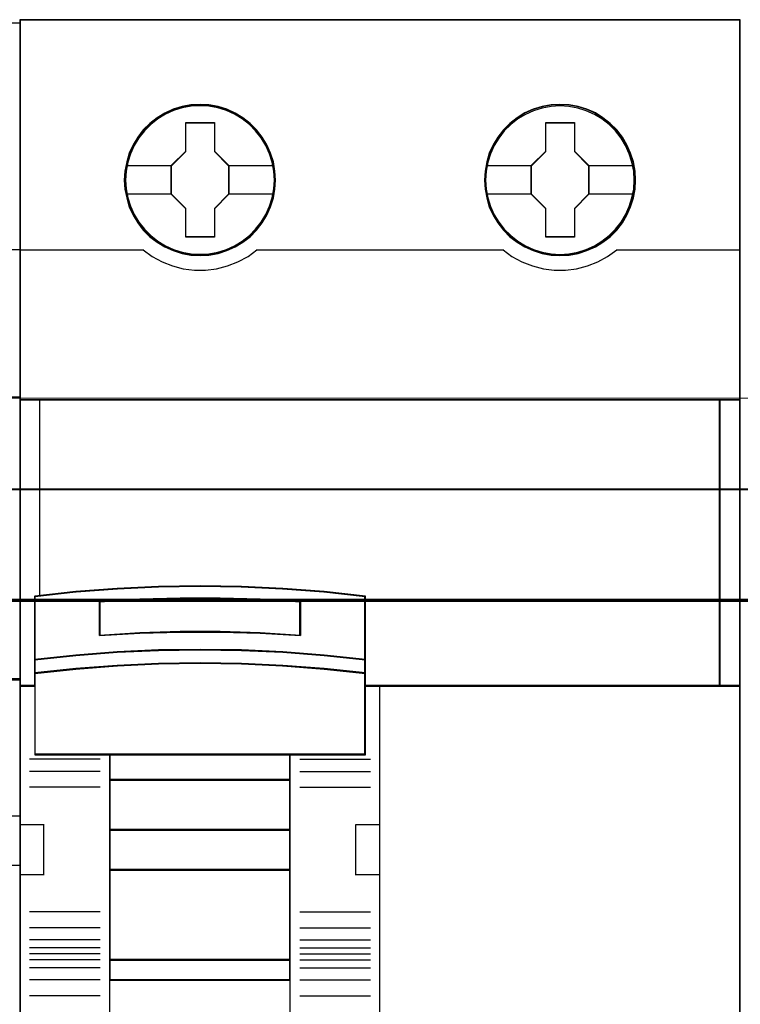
# Model space of a CAD drawing. Header units: millimetres. Extents: x -1290 to 1795, y -4192 to -1311.
# Tile 720 of 1056: x 1492 to 1499, y -2658 to -2648. Entities that reach past the tile are written whole.
import ezdxf

# ---------------------------------------------------------------- set-up
doc = ezdxf.new("R2010")
doc.units = ezdxf.units.MM
doc.layers.add('30', color=7, linetype='Continuous')
doc.layers.add('45', color=7, linetype='Continuous')
doc.layers.add('Aparatura', color=7, linetype='Continuous', lineweight=13)

# ---------------------------------------------------------------- blocks, each defined once
blk = doc.blocks.new('*U367')
at = {"layer": '45', "color": 7}
blk.add_lwpolyline([(387.452953, -533.603058), (369.479974, -533.603058), (369.479974, -615.327797), (387.452953, -615.327797), (387.452953, -533.603058)], close=True, dxfattribs=at)
at = {"layer": '45', "color": 139}
blk.add_lwpolyline([(387.452953, -533.603058), (369.479974, -533.603058), (369.479974, -615.327797), (387.452953, -615.327797), (387.452953, -533.603058)], close=True, dxfattribs=at)
for points in [[(381.270993, -544.924591), (387.452953, -544.924591)], [(369.479974, -552.307107), (387.452953, -552.307107)], [(387.452953, -566.382721), (386.670585, -566.382721)], [(386.221215, -573.217653), (387.452953, -573.217653)], [(386.221215, -575.682681), (387.452953, -575.682681)]]:
    blk.add_lwpolyline(points, dxfattribs=at)
at = {"layer": '45', "color": 7}
blk.add_lwpolyline([(386.707786, -566.420424), (387.452953, -566.420424), (387.452953, -552.307107), (386.451982, -552.307107)], dxfattribs=at)
at = {"layer": '45', "color": 140}
blk.add_lwpolyline([(386.707786, -566.420424), (387.452953, -566.420424), (387.452953, -552.307107), (386.451982, -552.307107)], dxfattribs=at)
blk = doc.blocks.new('*U368')
at = {"layer": '45', "color": 7}
for points in [[(423.4562, -533.437885), (387.435049, -533.437885), (387.435049, -616.396035), (423.4562, -616.396035), (423.4562, -533.437885)], [(400.219693, -541.453332), (400.192053, -541.000581), (400.120188, -540.542309), (399.965401, -540.111644), (399.794029, -539.692021), (399.556321, -539.300005), (399.274387, -538.946638), (398.948229, -538.6264), (398.583374, -538.344811), (398.212991, -538.101871), (397.781798, -537.914145), (397.350606, -537.781633), (396.897301, -537.698813), (396.449524, -537.676727), (395.990692, -537.698813), (395.553971, -537.781633), (395.106194, -537.914145), (394.691586, -538.101871), (394.299091, -538.344811), (393.939764, -538.6264), (393.608077, -538.946638), (393.348256, -539.300005), (393.10502, -539.692021), (392.90048, -540.111644), (392.784389, -540.542309), (392.69594, -541.000581), (392.662771, -541.453332), (392.69594, -541.906083), (392.784389, -542.347791), (392.90048, -542.783978), (393.10502, -543.19808), (393.348256, -543.590096), (393.608077, -543.954505), (393.939764, -544.280265), (394.299091, -544.556332), (394.691586, -544.793751), (395.106194, -544.975955), (395.553971, -545.113989), (395.990692, -545.202331), (396.449524, -545.224416), (396.897301, -545.202331), (397.350606, -545.113989), (397.781798, -544.975955), (398.212991, -544.793751), (398.583374, -544.556332), (398.948229, -544.280265), (399.274387, -543.954505), (399.556321, -543.590096), (399.794029, -543.19808), (399.965401, -542.783978), (400.120188, -542.347791), (400.192053, -541.906083), (400.219693, -541.453332)], [(400.219693, -541.453332), (400.192053, -541.000581), (400.120188, -540.542309), (399.965401, -540.111644), (399.794029, -539.692021), (399.556321, -539.300005), (399.274387, -538.946638), (398.948229, -538.6264), (398.583374, -538.344811), (398.212991, -538.101871), (397.781798, -537.914145), (397.350606, -537.781633), (396.897301, -537.698813), (396.449524, -537.676727), (395.990692, -537.698813), (395.553971, -537.781633), (395.106194, -537.914145), (394.691586, -538.101871), (394.299091, -538.344811), (393.939764, -538.6264), (393.608077, -538.946638), (393.348256, -539.300005), (393.10502, -539.692021), (392.90048, -540.111644), (392.784389, -540.542309), (392.69594, -541.000581), (392.662771, -541.453332), (392.69594, -541.906083), (392.784389, -542.347791), (392.90048, -542.783978), (393.10502, -543.19808), (393.348256, -543.590096), (393.608077, -543.954505), (393.939764, -544.280265), (394.299091, -544.556332), (394.691586, -544.793751), (395.106194, -544.975955), (395.553971, -545.113989), (395.990692, -545.202331), (396.449524, -545.224416), (396.897301, -545.202331), (397.350606, -545.113989), (397.781798, -544.975955), (398.212991, -544.793751), (398.583374, -544.556332), (398.948229, -544.280265), (399.274387, -543.954505), (399.556321, -543.590096), (399.794029, -543.19808), (399.965401, -542.783978), (400.120188, -542.347791), (400.192053, -541.906083), (400.219693, -541.453332)], [(418.217737, -541.453332), (418.195624, -541.000581), (418.123757, -540.542309), (417.968967, -540.111644), (417.786535, -539.692021), (417.559878, -539.300005), (417.277939, -538.946638), (416.951774, -538.6264), (416.581383, -538.344811), (416.21652, -538.09635), (415.785319, -537.914145), (415.354118, -537.781633), (414.900803, -537.698813), (414.441961, -537.676727), (413.994175, -537.698813), (413.546389, -537.781633), (413.098603, -537.914145), (412.683986, -538.09635), (412.302539, -538.344811), (411.943205, -538.6264), (411.611511, -538.946638), (411.340628, -539.300005), (411.097387, -539.692021), (410.903899, -540.111644), (410.787806, -540.542309), (410.699355, -541.000581), (410.666185, -541.453332), (410.699355, -541.906083), (410.787806, -542.347791), (410.903899, -542.783978), (411.097387, -543.19808), (411.340628, -543.590096), (411.611511, -543.954505), (411.943205, -544.280265), (412.302539, -544.556332), (412.683986, -544.793751), (413.098603, -544.975955), (413.546389, -545.113989), (413.994175, -545.202331), (414.441961, -545.224416), (414.900803, -545.202331), (415.354118, -545.113989), (415.785319, -544.975955), (416.21652, -544.793751), (416.581383, -544.556332), (416.951774, -544.280265), (417.277939, -543.954505), (417.559878, -543.590096), (417.786535, -543.19808), (417.968967, -542.783978), (418.123757, -542.347791), (418.195624, -541.906083), (418.217737, -541.453332)], [(418.217737, -541.453332), (418.195624, -541.000581), (418.123757, -540.542309), (417.968967, -540.111644), (417.786535, -539.692021), (417.559878, -539.300005), (417.277939, -538.946638), (416.951774, -538.6264), (416.581383, -538.344811), (416.21652, -538.09635), (415.785319, -537.914145), (415.354118, -537.781633), (414.900803, -537.698813), (414.441961, -537.676727), (413.994175, -537.698813), (413.546389, -537.781633), (413.098603, -537.914145), (412.683986, -538.09635), (412.302539, -538.344811), (411.943205, -538.6264), (411.611511, -538.946638), (411.340628, -539.300005), (411.097387, -539.692021), (410.903899, -540.111644), (410.787806, -540.542309), (410.699355, -541.000581), (410.666185, -541.453332), (410.699355, -541.906083), (410.787806, -542.347791), (410.903899, -542.783978), (411.097387, -543.19808), (411.340628, -543.590096), (411.611511, -543.954505), (411.943205, -544.280265), (412.302539, -544.556332), (412.683986, -544.793751), (413.098603, -544.975955), (413.546389, -545.113989), (413.994175, -545.202331), (414.441961, -545.224416), (414.900803, -545.202331), (415.354118, -545.113989), (415.785319, -544.975955), (416.21652, -544.793751), (416.581383, -544.556332), (416.951774, -544.280265), (417.277939, -543.954505), (417.559878, -543.590096), (417.786535, -543.19808), (417.968967, -542.783978), (418.123757, -542.347791), (418.195624, -541.906083), (418.217737, -541.453332)], [(418.201624, -541.45332), (418.179605, -541.002508), (418.108045, -540.546198), (417.953916, -540.117376), (417.772263, -539.69955), (417.546573, -539.309213), (417.265837, -538.957359), (416.941063, -538.638492), (416.572253, -538.358109), (416.208948, -538.110712), (415.779586, -537.929287), (415.350225, -537.797342), (414.898845, -537.714876), (414.441961, -537.692885), (413.996086, -537.714876), (413.550211, -537.797342), (413.104336, -537.929287), (412.691488, -538.110712), (412.311669, -538.358109), (411.953868, -538.638492), (411.62359, -538.957359), (411.353863, -539.309213), (411.111659, -539.69955), (410.918997, -540.117376), (410.8034, -540.546198), (410.715326, -541.002508), (410.682298, -541.45332), (410.715326, -541.904133), (410.8034, -542.34395), (410.918997, -542.778269), (411.111659, -543.190598), (411.353863, -543.580935), (411.62359, -543.943784), (411.953868, -544.268149), (412.311669, -544.543035), (412.691488, -544.779436), (413.104336, -544.960861), (413.550211, -545.098304), (413.996086, -545.186267), (414.441961, -545.208258), (414.898845, -545.186267), (415.350225, -545.098304), (415.779586, -544.960861), (416.208948, -544.779436), (416.572253, -544.543035), (416.941063, -544.268149), (417.265837, -543.943784), (417.546573, -543.580935), (417.772263, -543.190598), (417.953916, -542.778269), (418.108045, -542.34395), (418.179605, -541.904133), (418.201624, -541.45332)], [(395.737486, -538.583383), (397.179585, -538.583383), (397.179585, -540.015667), (397.892283, -540.729044), (397.892283, -542.161327), (397.179585, -542.885764), (397.179585, -544.306988), (395.737486, -544.306988), (395.737486, -542.885764), (395.008085, -542.161327), (395.008085, -540.729044), (395.737486, -540.015667), (395.737486, -538.583383)], [(395.737486, -538.583383), (397.179585, -538.583383), (397.179585, -538.583383), (397.179585, -540.015667), (397.179585, -540.015667), (397.892283, -540.729044), (397.892283, -540.729044), (397.892283, -542.161327), (397.892283, -542.161327), (397.179585, -542.885764), (397.179585, -542.885764), (397.179585, -544.306988), (397.179585, -544.306988), (395.737486, -544.306988), (395.737486, -544.306988), (395.737486, -542.885764), (395.737486, -542.885764), (395.008085, -542.161327), (395.008085, -542.161327), (395.008085, -540.729044), (395.008085, -540.729044), (395.737486, -540.015667), (395.737486, -540.015667), (395.737486, -538.583383), (395.737486, -538.583383)], [(395.745449, -538.599542), (397.171436, -538.599542), (397.171436, -540.023738), (397.87617, -540.733087), (397.87617, -542.157284), (397.171436, -542.87763), (397.171436, -544.290829), (395.745449, -544.290829), (395.745449, -542.87763), (395.024197, -542.157284), (395.024197, -540.733087), (395.745449, -540.023738), (395.745449, -538.599542)], [(413.733936, -538.583383), (415.170467, -538.583383), (415.170467, -540.015667), (415.883165, -540.729044), (415.883165, -542.161327), (415.170467, -542.885764), (415.170467, -544.306988), (413.733936, -544.306988), (413.733936, -542.885764), (412.998967, -542.161327), (412.998967, -540.729044), (413.733936, -540.015667), (413.733936, -538.583383)], [(413.733936, -538.583383), (415.170467, -538.583383), (415.170467, -538.583383), (415.170467, -540.015667), (415.170467, -540.015667), (415.883165, -540.729044), (415.883165, -540.729044), (415.883165, -542.161327), (415.883165, -542.161327), (415.170467, -542.885764), (415.170467, -542.885764), (415.170467, -544.306988), (415.170467, -544.306988), (413.733936, -544.306988), (413.733936, -544.306988), (413.733936, -542.885764), (413.733936, -542.885764), (412.998967, -542.161327), (412.998967, -542.161327), (412.998967, -540.729044), (412.998967, -540.729044), (413.733936, -540.015667), (413.733936, -540.015667), (413.733936, -538.583383), (413.733936, -538.583383)], [(413.741837, -538.599542), (415.162318, -538.599542), (415.162318, -540.023738), (415.867052, -540.733087), (415.867052, -542.157284), (415.162318, -542.87763), (415.162318, -544.290829), (413.741837, -544.290829), (413.741837, -542.87763), (413.015079, -542.157284), (413.015079, -540.733087), (413.741837, -540.023738), (413.741837, -538.599542)], [(422.450043, -552.430987), (387.435049, -552.430987), (387.435049, -566.745384), (388.184269, -566.745384), (388.184269, -566.11176), (388.184269, -565.428547), (388.184269, -562.254917), (390.244623, -562.034526), (392.304976, -561.880252), (394.370839, -561.786586), (396.44221, -561.753527), (398.508073, -561.786586), (400.568426, -561.880252), (402.639798, -562.034526), (404.700152, -562.254917), (404.700152, -565.428547), (404.700152, -566.11176), (404.700152, -566.745384), (405.438353, -566.745384), (422.450043, -566.745384), (422.450043, -552.430987)], [(422.416027, -552.430987), (422.416027, -566.745384), (423.4562, -566.745384), (423.4562, -552.430987), (422.416027, -552.430987)], [(398.518258, -564.959866), (400.580818, -565.048584), (402.654407, -565.209386), (404.716966, -565.431181), (404.716966, -562.237326), (402.654407, -562.015531), (400.580818, -561.860274), (398.518258, -561.766011), (396.450184, -561.732742), (394.376595, -561.766011), (392.30852, -561.860274), (390.245961, -562.015531), (388.183401, -562.237326), (388.183401, -565.431181), (390.245961, -565.209386), (392.30852, -565.048584), (394.376595, -564.959866), (396.450184, -564.932141), (398.518258, -564.959866)], [(401.463963, -562.522239), (401.463963, -564.210337), (399.459586, -564.092953), (397.449687, -564.037055), (395.450832, -564.037055), (393.440933, -564.092953), (391.431034, -564.210337), (391.431034, -562.522239), (393.440933, -562.399265), (395.450832, -562.337778), (397.449687, -562.337778), (399.459586, -562.399265), (401.463963, -562.522239)], [(397.449687, -564.037055), (399.459586, -564.092953), (401.463963, -564.210337), (401.463963, -562.522239), (399.459586, -562.399265), (397.449687, -562.337778), (395.450832, -562.337778), (393.440933, -562.399265), (391.431034, -562.522239), (391.431034, -564.210337), (393.440933, -564.092953), (395.450832, -564.037055), (397.449687, -564.037055)], [(397.446468, -564.025351), (399.449911, -564.08039), (401.44785, -564.195974), (401.44785, -562.533772), (399.449911, -562.412684), (397.446468, -562.35214), (395.454033, -562.35214), (393.45059, -562.412684), (391.447147, -562.533772), (391.447147, -564.195974), (393.45059, -564.08039), (395.454033, -564.025351), (397.446468, -564.025351)], [(400.580818, -565.728909), (402.654407, -565.887236), (404.716966, -566.113417), (404.716966, -565.412254), (402.654407, -565.186073), (400.580818, -565.022091), (398.518258, -564.931618), (396.450184, -564.903345), (394.376595, -564.931618), (392.30852, -565.022091), (390.245961, -565.186073), (388.183401, -565.412254), (388.183401, -566.113417), (390.245961, -565.887236), (392.30852, -565.728909), (394.376595, -565.632781), (396.450184, -565.598854), (398.518258, -565.632781), (400.580818, -565.728909)], [(400.572767, -565.723019), (402.642314, -565.877118), (404.700854, -566.097259), (404.700854, -565.414821), (402.642314, -565.19468), (400.572767, -565.035078), (398.514227, -564.947021), (396.450184, -564.919504), (394.380636, -564.947021), (392.316593, -565.035078), (390.258054, -565.19468), (388.199514, -565.414821), (388.199514, -566.097259), (390.258054, -565.877118), (392.316593, -565.723019), (394.380636, -565.629459), (396.450184, -565.596438), (398.514227, -565.629459), (400.572767, -565.723019)], [(388.183401, -566.720957), (388.183401, -570.170929), (391.933509, -570.170929), (400.955829, -570.170929), (404.716966, -570.170929), (404.716966, -566.720957), (404.716966, -566.084124), (402.654407, -565.862617), (400.580818, -565.707562), (398.518258, -565.613422), (396.450184, -565.580196), (394.376595, -565.613422), (392.30852, -565.707562), (390.245961, -565.862617), (388.183401, -566.084124), (388.183401, -566.720957)], [(388.199514, -566.729085), (388.199514, -570.15477), (391.942313, -570.15477), (400.947047, -570.15477), (404.700854, -570.15477), (404.700854, -566.729085), (404.700854, -566.096735), (402.642314, -565.876787), (400.572767, -565.722824), (398.514227, -565.629346), (396.450184, -565.596354), (394.380636, -565.629346), (392.316593, -565.722824), (390.258054, -565.876787), (388.199514, -566.096735), (388.199514, -566.729085)], [(400.962674, -570.136817), (391.925161, -570.136817), (391.925161, -571.445633), (400.962674, -571.445633), (400.962674, -570.136817)], [(400.946562, -570.152975), (391.941274, -570.152975), (391.941274, -571.429475), (400.946562, -571.429475), (400.946562, -570.152975)], [(400.962674, -571.413317), (391.925161, -571.413317), (391.925161, -573.935796), (400.962674, -573.935796), (400.962674, -571.413317)], [(400.946562, -571.42768), (391.941274, -571.42768), (391.941274, -573.919638), (400.946562, -573.919638), (400.946562, -571.42768)], [(400.962674, -573.90348), (391.925161, -573.90348), (391.925161, -575.941212), (400.962674, -575.941212), (400.962674, -573.90348)], [(400.946562, -573.917843), (391.941274, -573.917843), (391.941274, -575.926849), (400.946562, -575.926849), (400.946562, -573.917843)], [(400.962674, -575.908896), (391.925161, -575.908896), (391.925161, -580.4332), (400.962674, -580.4332), (400.962674, -575.908896)], [(400.946562, -575.925054), (391.941274, -575.925054), (391.941274, -580.417042), (400.946562, -580.417042), (400.946562, -575.925054)], [(400.962674, -580.400884), (391.925161, -580.400884), (391.925161, -581.427829), (400.962674, -581.427829), (400.962674, -580.400884)], [(400.946562, -580.415247), (391.941274, -580.415247), (391.941274, -581.413466), (400.946562, -581.413466), (400.946562, -580.415247)]]:
    blk.add_lwpolyline(points, close=True, dxfattribs=at)
at = {"layer": '45', "color": 139}
for points in [[(423.4562, -533.437885), (387.435049, -533.437885), (387.435049, -616.396035), (423.4562, -616.396035), (423.4562, -533.437885)], [(400.169565, -541.4534), (400.136397, -541.000678), (400.047951, -540.558998), (399.926337, -540.133882), (399.738389, -539.725328), (399.511745, -539.344379), (399.224294, -538.991035), (398.914732, -538.676339), (398.555418, -538.394768), (398.168465, -538.162886), (397.764929, -537.980693), (397.333753, -537.848189), (396.897049, -537.765374), (396.449289, -537.737769), (396.001529, -537.765374), (395.559297, -537.848189), (395.128121, -537.980693), (394.724584, -538.162886), (394.337631, -538.394768), (393.983846, -538.676339), (393.674283, -538.991035), (393.397889, -539.344379), (393.160189, -539.725328), (392.97224, -540.133882), (392.839571, -540.558998), (392.76218, -541.000678), (392.729013, -541.4534), (392.76218, -541.895079), (392.839571, -542.336759), (392.97224, -542.761876), (393.160189, -543.17595), (393.397889, -543.56242), (393.674283, -543.904722), (393.983846, -544.22494), (394.337631, -544.50651), (394.724584, -544.732871), (395.128121, -544.915064), (395.559297, -545.047568), (396.001529, -545.130383), (396.449289, -545.157988), (396.897049, -545.130383), (397.333753, -545.047568), (397.764929, -544.915064), (398.168465, -544.732871), (398.555418, -544.50651), (398.914732, -544.22494), (399.224294, -543.904722), (399.511745, -543.56242), (399.738389, -543.17595), (399.926337, -542.761876), (400.047951, -542.336759), (400.136397, -541.895079), (400.169565, -541.4534)], [(418.156866, -541.453265), (418.129226, -541.006064), (418.040778, -540.564384), (417.908105, -540.139268), (417.725681, -539.730714), (417.493504, -539.349765), (417.217103, -538.996421), (416.902006, -538.676204), (416.542685, -538.394633), (416.161252, -538.168272), (415.752179, -537.986079), (415.33205, -537.853575), (414.889809, -537.77076), (414.44204, -537.743155), (413.99427, -537.77076), (413.546501, -537.853575), (413.126372, -537.986079), (412.717299, -538.168272), (412.335866, -538.394633), (411.982073, -538.676204), (411.65592, -538.996421), (411.390575, -539.349765), (411.15287, -539.730714), (410.964918, -540.139268), (410.843301, -540.564384), (410.754853, -541.006064), (410.721685, -541.453265), (410.754853, -541.900465), (410.843301, -542.342145), (410.964918, -542.767262), (411.15287, -543.181336), (411.390575, -543.562285), (411.65592, -543.910108), (411.982073, -544.224805), (412.335866, -544.506375), (412.717299, -544.738257), (413.126372, -544.92045), (413.546501, -545.052954), (413.99427, -545.135769), (414.44204, -545.163374), (414.889809, -545.135769), (415.33205, -545.052954), (415.752179, -544.92045), (416.161252, -544.738257), (416.542685, -544.506375), (416.902006, -544.224805), (417.217103, -543.910108), (417.493504, -543.562285), (417.725681, -543.181336), (417.908105, -542.767262), (418.040778, -542.342145), (418.129226, -541.900465), (418.156866, -541.453265)], [(422.43393, -552.447145), (387.451162, -552.447145), (387.451162, -566.729226), (388.199692, -566.729226), (388.199692, -566.097032), (388.199692, -565.415362), (388.199692, -562.248896), (390.25815, -562.029003), (392.316607, -561.875077), (394.380568, -561.781623), (396.450033, -561.748639), (398.513995, -561.781623), (400.572452, -561.875077), (402.641917, -562.029003), (404.700375, -562.248896), (404.700375, -565.415362), (404.700375, -566.097032), (404.700375, -566.729226), (405.437897, -566.729226), (422.43393, -566.729226), (422.43393, -552.447145)], [(388.199514, -566.729085), (388.199514, -570.15477), (391.942313, -570.15477), (400.947047, -570.15477), (404.700854, -570.15477), (404.700854, -566.729085), (404.700854, -566.096735), (402.642314, -565.876787), (400.572767, -565.722824), (398.514227, -565.629346), (396.450184, -565.596354), (394.380636, -565.629346), (392.316593, -565.722824), (390.258054, -565.876787), (388.199514, -566.096735), (388.199514, -566.729085)], [(400.960884, -575.9071), (391.923371, -575.9071), (391.923371, -580.436791), (400.960884, -580.436791), (400.960884, -575.9071)], [(400.941191, -575.925054), (391.941274, -575.925054), (391.941274, -580.417042), (400.941191, -580.417042), (400.941191, -575.925054)]]:
    blk.add_lwpolyline(points, close=True, dxfattribs=at)
at = {"layer": '45', "color": 59}
for points in [[(423.440088, -533.454043), (387.451162, -533.454043), (387.451162, -616.379877), (423.440088, -616.379877), (423.440088, -533.454043)], [(398.518258, -564.959866), (400.580818, -565.048584), (402.654407, -565.209386), (404.716966, -565.431181), (404.716966, -562.237326), (402.654407, -562.015531), (400.580818, -561.860274), (398.518258, -561.766011), (396.450184, -561.732742), (394.376595, -561.766011), (392.30852, -561.860274), (390.245961, -562.015531), (388.183401, -562.237326), (388.183401, -565.431181), (390.245961, -565.209386), (392.30852, -565.048584), (394.376595, -564.959866), (396.450184, -564.932141), (398.518258, -564.959866)], [(401.463963, -562.522239), (401.463963, -564.210337), (399.459586, -564.092953), (397.449687, -564.037055), (395.450832, -564.037055), (393.440933, -564.092953), (391.431034, -564.210337), (391.431034, -562.522239), (393.440933, -562.399265), (395.450832, -562.337778), (397.449687, -562.337778), (399.459586, -562.399265), (401.463963, -562.522239)], [(397.449687, -564.037055), (399.459586, -564.092953), (401.463963, -564.210337), (401.463963, -562.522239), (399.459586, -562.399265), (397.449687, -562.337778), (395.450832, -562.337778), (393.440933, -562.399265), (391.431034, -562.522239), (391.431034, -564.210337), (393.440933, -564.092953), (395.450832, -564.037055), (397.449687, -564.037055)], [(397.446468, -564.025351), (399.449911, -564.08039), (401.44785, -564.195974), (401.44785, -562.533772), (399.449911, -562.412684), (397.446468, -562.35214), (395.454033, -562.35214), (393.45059, -562.412684), (391.447147, -562.533772), (391.447147, -564.195974), (393.45059, -564.08039), (395.454033, -564.025351), (397.446468, -564.025351)], [(400.580818, -565.728909), (402.654407, -565.887236), (404.716966, -566.113417), (404.716966, -565.412254), (402.654407, -565.186073), (400.580818, -565.022091), (398.518258, -564.931618), (396.450184, -564.903345), (394.376595, -564.931618), (392.30852, -565.022091), (390.245961, -565.186073), (388.183401, -565.412254), (388.183401, -566.113417), (390.245961, -565.887236), (392.30852, -565.728909), (394.376595, -565.632781), (396.450184, -565.598854), (398.518258, -565.632781), (400.580818, -565.728909)], [(400.572767, -565.723019), (402.642314, -565.877118), (404.700854, -566.097259), (404.700854, -565.414821), (402.642314, -565.19468), (400.572767, -565.035078), (398.514227, -564.947021), (396.450184, -564.919504), (394.380636, -564.947021), (392.316593, -565.035078), (390.258054, -565.19468), (388.199514, -565.414821), (388.199514, -566.097259), (390.258054, -565.877118), (392.316593, -565.723019), (394.380636, -565.629459), (396.450184, -565.596438), (398.514227, -565.629459), (400.572767, -565.723019)], [(388.183401, -566.720957), (388.183401, -570.170929), (391.933509, -570.170929), (400.955829, -570.170929), (404.716966, -570.170929), (404.716966, -566.720957), (404.716966, -566.084124), (402.654407, -565.862617), (400.580818, -565.707562), (398.518258, -565.613422), (396.450184, -565.580196), (394.376595, -565.613422), (392.30852, -565.707562), (390.245961, -565.862617), (388.183401, -566.084124), (388.183401, -566.720957)], [(400.962674, -570.136817), (391.925161, -570.136817), (391.925161, -571.445633), (400.962674, -571.445633), (400.962674, -570.136817)], [(400.946562, -570.152975), (391.941274, -570.152975), (391.941274, -571.429475), (400.946562, -571.429475), (400.946562, -570.152975)], [(400.962674, -571.413317), (391.925161, -571.413317), (391.925161, -573.935796), (400.962674, -573.935796), (400.962674, -571.413317)], [(400.946562, -571.42768), (391.941274, -571.42768), (391.941274, -573.919638), (400.946562, -573.919638), (400.946562, -571.42768)], [(400.962674, -573.90348), (391.925161, -573.90348), (391.925161, -575.941212), (400.962674, -575.941212), (400.962674, -573.90348)], [(400.946562, -573.917843), (391.941274, -573.917843), (391.941274, -575.926849), (400.946562, -575.926849), (400.946562, -573.917843)], [(400.962674, -575.908896), (391.925161, -575.908896), (391.925161, -580.4332), (400.962674, -580.4332), (400.962674, -575.908896)], [(400.946562, -575.925054), (391.941274, -575.925054), (391.941274, -580.417042), (400.946562, -580.417042), (400.946562, -575.925054)], [(400.962674, -580.400884), (391.925161, -580.400884), (391.925161, -581.427829), (400.962674, -581.427829), (400.962674, -580.400884)], [(400.946562, -580.415247), (391.941274, -580.415247), (391.941274, -581.413466), (400.946562, -581.413466), (400.946562, -580.415247)]]:
    blk.add_lwpolyline(points, close=True, dxfattribs=at)
at = {"layer": '45', "color": 140}
for points in [[(400.203581, -541.45332), (400.176058, -541.002508), (400.104499, -540.546198), (399.950372, -540.117376), (399.779732, -539.69955), (399.543037, -539.309213), (399.262305, -538.957359), (398.937538, -538.638492), (398.574239, -538.358109), (398.205435, -538.116209), (397.776082, -537.929287), (397.346728, -537.797342), (396.895356, -537.714876), (396.449489, -537.692885), (395.992613, -537.714876), (395.557755, -537.797342), (395.111888, -537.929287), (394.699048, -538.116209), (394.308226, -538.358109), (393.950431, -538.638492), (393.620159, -538.957359), (393.361446, -539.309213), (393.119247, -539.69955), (392.915579, -540.117376), (392.799984, -540.546198), (392.711911, -541.002508), (392.678884, -541.45332), (392.711911, -541.904133), (392.799984, -542.34395), (392.915579, -542.778269), (393.119247, -543.190598), (393.361446, -543.580935), (393.620159, -543.943784), (393.950431, -544.268149), (394.308226, -544.543035), (394.699048, -544.779436), (395.111888, -544.960861), (395.557755, -545.098304), (395.992613, -545.186267), (396.449489, -545.208258), (396.895356, -545.186267), (397.346728, -545.098304), (397.776082, -544.960861), (398.205435, -544.779436), (398.574239, -544.543035), (398.937538, -544.268149), (399.262305, -543.943784), (399.543037, -543.580935), (399.779732, -543.190598), (399.950372, -542.778269), (400.104499, -542.34395), (400.176058, -541.904133), (400.203581, -541.45332)], [(422.450043, -552.430987), (387.435049, -552.430987), (387.435049, -566.745384), (388.184269, -566.745384), (388.184269, -566.11176), (388.184269, -565.428547), (388.184269, -562.254917), (390.244623, -562.034526), (392.304976, -561.880252), (394.370839, -561.786586), (396.44221, -561.753527), (398.508073, -561.786586), (400.568426, -561.880252), (402.639798, -562.034526), (404.700152, -562.254917), (404.700152, -565.428547), (404.700152, -566.11176), (404.700152, -566.745384), (405.438353, -566.745384), (422.450043, -566.745384), (422.450043, -552.430987)], [(422.416027, -552.430987), (422.416027, -566.745384), (423.4562, -566.745384), (423.4562, -552.430987), (422.416027, -552.430987)], [(422.43214, -552.447145), (422.43214, -566.729226), (423.440088, -566.729226), (423.440088, -552.447145), (422.43214, -552.447145)]]:
    blk.add_lwpolyline(points, close=True, dxfattribs=at)
at = {"layer": '45', "color": 7}
for points in [[(392.734384, -540.71627), (395.04031, -540.71627)], [(397.858267, -540.71627), (400.153452, -540.71627)], [(410.737798, -540.71627), (413.032983, -540.71627)], [(415.850939, -540.71627), (418.146124, -540.71627)], [(392.734384, -542.139989), (395.04031, -542.139989)], [(397.858267, -542.139989), (400.153452, -542.139989)], [(410.737798, -542.139989), (413.032983, -542.139989)], [(415.850939, -542.139989), (418.146124, -542.139989)]]:
    blk.add_lwpolyline(points, dxfattribs=at)
at = {"layer": '45', "color": 139}
for points in [[(387.435049, -544.933568), (393.636703, -544.933568)], [(393.604477, -544.933568), (394.052925, -545.268412), (394.551201, -545.535153), (395.071622, -545.739465), (395.608652, -545.887023), (396.173364, -545.955127), (396.727004, -545.955127), (397.280643, -545.887023), (397.828746, -545.739465), (398.343631, -545.535153), (398.847443, -545.268412), (399.295891, -544.933568)], [(399.261875, -544.933568), (411.629375, -544.933568)], [(411.595359, -544.933568), (412.04382, -545.268412), (412.536574, -545.535153), (413.062546, -545.739465), (413.610665, -545.887023), (414.158784, -545.955127), (414.71244, -545.955127), (415.266095, -545.887023), (415.814214, -545.739465), (416.334651, -545.535153), (416.821868, -545.268412), (417.281402, -544.933568)], [(417.249176, -544.933568), (423.4562, -544.933568)], [(387.435049, -552.430987), (423.4562, -552.430987)], [(422.416027, -566.745384), (422.416027, -552.430987)], [(404.716966, -562.265963), (402.654407, -562.03158), (400.580818, -561.867512), (398.518258, -561.767899), (396.450184, -561.732742), (394.376595, -561.767899), (392.30852, -561.867512), (390.245961, -562.03158), (388.183401, -562.265963)], [(388.183401, -562.231851), (388.183401, -570.170929)], [(401.463963, -562.551425), (399.459586, -562.408993), (397.449687, -562.337778), (395.450832, -562.337778), (393.440933, -562.408993), (391.431034, -562.551425)], [(404.68295, -570.170929), (404.68295, -562.231851)], [(391.431034, -564.210337), (391.431034, -562.519109)], [(401.431737, -564.210337), (401.431737, -562.519109)], [(401.463963, -564.210337), (399.459586, -564.072905), (397.449687, -564.007461), (395.450832, -564.007461), (393.440933, -564.072905), (391.431034, -564.210337)], [(404.716966, -565.431181), (402.654407, -565.196587), (400.580818, -565.026507), (398.518258, -564.93267), (396.450184, -564.903345), (394.376595, -564.93267), (392.30852, -565.026507), (390.245961, -565.196587), (388.183401, -565.431181)], [(404.716966, -566.113417), (402.654407, -565.879034), (400.580818, -565.714966), (398.518258, -565.615353), (396.450184, -565.580196), (394.376595, -565.615353), (392.30852, -565.714966), (390.245961, -565.879034), (388.183401, -566.113417)], [(388.215627, -566.713067), (387.435049, -566.713067)], [(423.4562, -566.713067), (404.68295, -566.713067)], [(405.42056, -566.713067), (405.42056, -583.043652)], [(404.716966, -570.136817), (388.183401, -570.136817)], [(391.925161, -570.136817), (391.925161, -581.427829)], [(391.925161, -570.136817), (400.962674, -570.136817)], [(400.930449, -570.136817), (400.930449, -581.427829)], [(391.46326, -570.395348), (387.930967, -570.395348)], [(401.431737, -570.395348), (404.969401, -570.395348)], [(391.46326, -571.000384), (387.930967, -571.000384)], [(401.431737, -571.000384), (404.969401, -571.000384)], [(391.925161, -571.413317), (400.962674, -571.413317)], [(391.46326, -571.797524), (387.930967, -571.797524)], [(401.431737, -571.797524), (404.969401, -571.797524)], [(387.435049, -573.661106), (388.661416, -573.661106)], [(388.62919, -573.661106), (388.62919, -576.183586)], [(404.231791, -576.183586), (404.231791, -573.661106)], [(404.231791, -573.661106), (405.454576, -573.661106)], [(391.925161, -573.90348), (400.962674, -573.90348)], [(387.435049, -576.151269), (388.661416, -576.151269)], [(391.923371, -575.9071), (400.960884, -575.9071)], [(391.925161, -575.908896), (400.962674, -575.908896)], [(404.231791, -576.151269), (405.454576, -576.151269)], [(391.46326, -578.014852), (387.930967, -578.014852)], [(401.431737, -578.014852), (404.969401, -578.014852)], [(391.46326, -578.817377), (387.930967, -578.817377)], [(401.431737, -578.817377), (404.969401, -578.817377)], [(391.46326, -579.411641), (387.930967, -579.411641)], [(401.431737, -579.411641), (404.969401, -579.411641)], [(391.46326, -579.812006), (387.930967, -579.812006)], [(401.431737, -579.812006), (404.969401, -579.812006)], [(391.46326, -580.115422), (387.930967, -580.115422)], [(391.46326, -580.417042), (387.930967, -580.417042)], [(391.923371, -580.397293), (400.960884, -580.397293)], [(391.925161, -580.400884), (400.962674, -580.400884)], [(401.431737, -580.115422), (404.969401, -580.115422)], [(401.431737, -580.417042), (404.969401, -580.417042)], [(391.46326, -580.812021), (387.930967, -580.812021)], [(401.431737, -580.812021), (404.969401, -580.812021)], [(391.46326, -581.411671), (387.930967, -581.411671)], [(391.925161, -581.395513), (400.962674, -581.395513)], [(391.925161, -581.395513), (391.925161, -583.043652)], [(400.930449, -581.395513), (400.930449, -583.043652)], [(401.431737, -581.411671), (404.969401, -581.411671)], [(391.46326, -582.214196), (387.930967, -582.214196)], [(401.431737, -582.214196), (404.969401, -582.214196)]]:
    blk.add_lwpolyline(points, dxfattribs=at)
at = {"layer": '45', "color": 140}
blk.add_lwpolyline([(388.430465, -552.430987), (388.430465, -562.231851)], dxfattribs=at)
blk = doc.blocks.new('*U370')
at = {"layer": '30', "color": 7}
for points in [[(117.158256, -706.821084), (548.842747, -706.821084), (117.158256, -706.821084)], [(548.842747, -706.821084), (117.158256, -706.821084), (117.158256, -709.385785), (117.158256, -710.863276), (117.158256, -712.424399), (548.842747, -712.424399), (548.842747, -710.863276), (548.842747, -709.385785), (548.842747, -706.821084)], [(117.158256, -712.336426), (548.842747, -712.336426), (117.158256, -712.336426)], [(548.842747, -712.336426), (117.158256, -712.336426), (117.158256, -713.851227), (117.158256, -734.920729), (117.158256, -736.435529), (548.842747, -736.435529), (548.842747, -734.920729), (548.842747, -713.851227), (548.842747, -712.336426)]]:
    blk.add_lwpolyline(points, close=True, dxfattribs=at)
at = {"layer": '30', "color": 59}
blk.add_lwpolyline([(548.79978, -706.862377), (117.201224, -706.862377), (117.201224, -709.388456), (117.201224, -710.843697), (117.201224, -712.38131), (548.79978, -712.38131), (548.79978, -710.843697), (548.79978, -709.388456), (548.79978, -706.862377)], close=True, dxfattribs=at)

msp = doc.modelspace()

# ---------------------------------------------------------------- linework, layer by layer
at = {"layer": 'Aparatura', "color": 7, "lineweight": 13}
msp.add_lwpolyline([(1437.7952, -2660.7133), (1437.7952, -2651.697), (1524.1608, -2651.697), (1524.1608, -2660.7133)], dxfattribs=at)
msp.add_lwpolyline([(1437.7952, -2651.697), (1524.1608, -2651.697), (1524.1608, -2660.7133), (1437.7952, -2660.7133), (1437.7952, -2651.697)], close=True, dxfattribs=at)

# ---------------------------------------------------------------- block references
at = {"layer": 'Aparatura', "color": 7, "lineweight": 13, "xscale": 0.2, "yscale": 0.2, "zscale": 0.2}
for name, p in [('*U367', (1414.278, -2541.227)), ('*U368', (1414.278, -2541.227)), ('*U370', (1414.278, -2511.2423))]:
    msp.add_blockref(name, p, dxfattribs=at)

doc.saveas('drawing.dxf')
